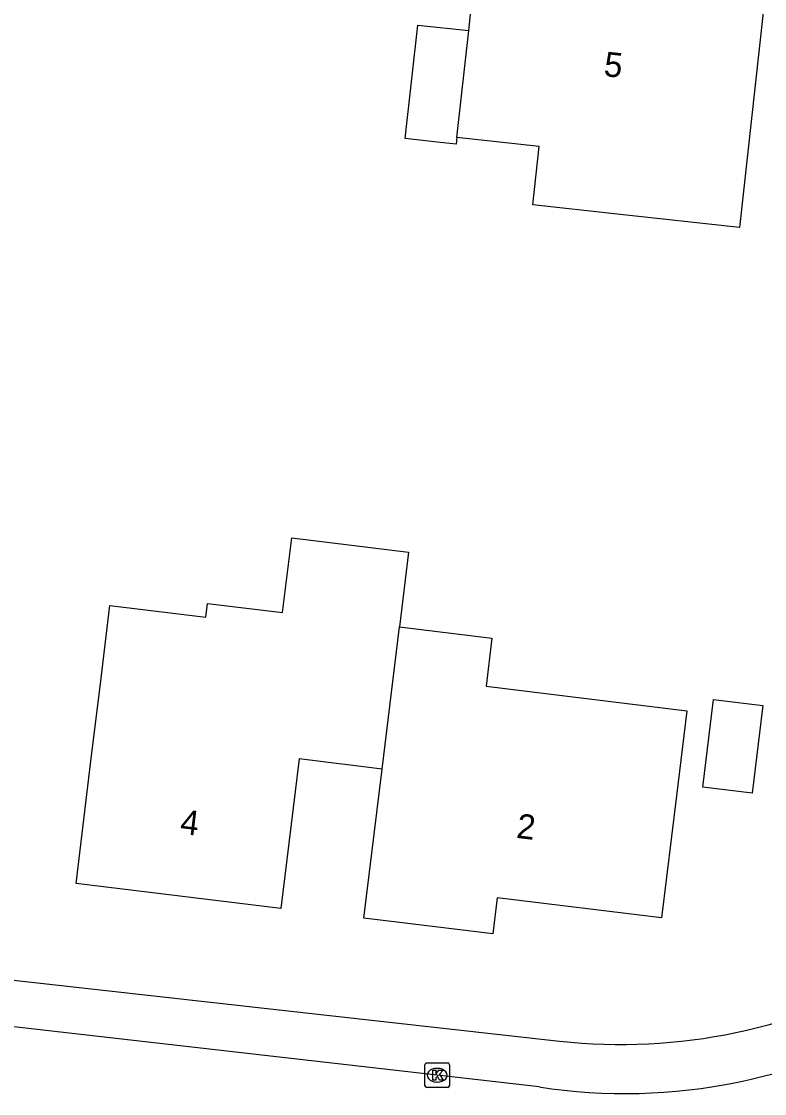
# Model space of a CAD drawing. Extents: x 162398 to 163643, y 386453 to 387397.
# Drawn here: x 163009.76 to 163039.95, y 386823.28 to 386866.86 of the extents above; entities that cross this region are included whole.
import ezdxf

# ---------------------------------------------------------------- set-up
doc = ezdxf.new("R2010")
doc.units = 0
for name, color, linetype in [('IMGEO_Kolk', 7, 'Continuous'), ('IMGEO_Pand', 7, 'Continuous'), ('IMGEO_Pand_nummerreeks', 7, 'Continuous'), ('IMGEO_Parkeervlak_open', 7, 'Continuous'), ('IMGEO_Rijbaan_lokaal_open', 7, 'Continuous')]:
    doc.layers.add(name, color=color, linetype=linetype)

msp = doc.modelspace()

# ---------------------------------------------------------------- linework, layer by layer
at = {"layer": 'IMGEO_Kolk'}
for p, q in [((163026.15, 386823.597), (163026.15, 386824.449)), ((163026.225, 386824.523), (163027.077, 386824.523)), ((163026.638, 386824.303), (163026.663, 386824.303)), ((163027.151, 386824.449), (163027.151, 386823.597)), ((163027.077, 386823.523), (163026.225, 386823.523)), ((163026.661, 386823.743), (163026.636, 386823.743))]:
    msp.add_line(p, q, dxfattribs=at)
for points in [[(163026.15, 386823.597), (163026.15, 386824.449)], [(163026.225, 386824.523), (163027.077, 386824.523)], [(163027.151, 386824.449), (163027.151, 386823.597)], [(163026.471, 386824.223), (163026.594, 386824.223), (163026.594, 386824.072), (163026.724, 386824.223), (163026.888, 386824.223), (163026.742, 386824.072), (163026.895, 386823.823), (163026.743, 386823.823), (163026.658, 386823.987), (163026.594, 386823.92), (163026.594, 386823.823), (163026.471, 386823.823), (163026.471, 386824.223)], [(163027.077, 386823.523), (163026.225, 386823.523)]]:
    msp.add_lwpolyline(points, dxfattribs=at)
for centre, start, end in [((163026.227, 386824.447), 91.552, 178.448), ((163026.227, 386824.447), 91.552, 178.448), ((163027.075, 386824.447), 1.552, 88.448), ((163027.075, 386824.447), 1.552, 88.448), ((163026.227, 386823.599), 181.552, 268.448), ((163026.227, 386823.599), 181.552, 268.448), ((163027.075, 386823.599), 271.552, 358.448), ((163027.075, 386823.599), 271.552, 358.448)]:
    msp.add_arc(centre, 0.0765, start, end, dxfattribs=at)
for centre, major_axis, ratio, start_param, end_param in [((163026.637, 386824.023), (-0.387, 0.002), 0.722429, 4.712389, 7.853982), ((163026.662, 386824.023), (-0.39, 0.002), 0.717154, 1.570796, 4.712389)]:
    msp.add_ellipse(centre, major_axis=major_axis, ratio=ratio, start_param=start_param, end_param=end_param, dxfattribs=at)
at = {"layer": 'IMGEO_Pand'}
for points in [[(163027.93, 386866.492), (163027.989, 386867.028), (163028.537, 386871.997), (163032.111, 386871.603), (163031.728, 386868.133), (163039.897, 386867.232), (163038.931, 386858.483), (163033.962, 386859.031), (163030.538, 386859.409), (163030.8, 386861.783), (163027.451, 386862.153)], [(163027.451, 386862.153), (163027.42, 386861.873), (163026.644, 386861.959), (163025.349, 386862.102), (163025.859, 386866.72), (163027.93, 386866.492)], [(163027.451, 386862.153), (163027.93, 386866.492)], [(163024.409, 386836.471), (163021.042, 386836.881), (163020.302, 386830.806), (163011.978, 386831.821), (163012.583, 386836.785), (163012.995, 386840.165), (163013.355, 386843.118), (163017.256, 386842.642), (163017.324, 386843.204), (163020.371, 386842.833), (163020.743, 386845.873), (163025.489, 386845.292), (163025.117, 386842.254)], [(163025.117, 386842.254), (163028.877, 386841.795), (163028.638, 386839.839), (163036.798, 386838.844), (163036.376, 386835.38), (163035.771, 386830.416), (163029.09, 386831.23), (163028.912, 386829.772), (163023.67, 386830.411), (163024.409, 386836.471)], [(163024.409, 386836.471), (163025.117, 386842.254)], [(163039.889, 386839.048), (163039.455, 386835.486), (163037.438, 386835.732), (163037.872, 386839.293), (163039.889, 386839.048)]]:
    msp.add_lwpolyline(points, dxfattribs=at)
at = {"layer": 'IMGEO_Parkeervlak_open'}
msp.add_lwpolyline([(162949.934, 386860.424), (162987.453, 386835.647), (162991.369, 386833.385), (163000, 386829.829), (163008.342, 386828.004), (163031.625, 386825.406)], dxfattribs=at)
msp.add_arc((163034.104, 386847.915), 22.645, 263.7146, 300.1681, dxfattribs=at)
at = {"layer": 'IMGEO_Rijbaan_lokaal_open'}
msp.add_lwpolyline([(163030.795, 386823.548), (163007.424, 386826.218), (163000, 386827.886), (162999.094, 386828.09), (162990.37, 386831.778), (162986.474, 386834.111), (162973.567, 386842.509), (162946.079, 386860.649)], dxfattribs=at)
msp.add_arc((163034.285, 386845.972), 22.694, 261.1537, 302.1311, dxfattribs=at)

# ---------------------------------------------------------------- texts
at = {"layer": 'IMGEO_Pand_nummerreeks'}
for s, rotation, p in [('5', 353.7032, (163033.392, 386864.65)), ('4', 353.05, (163016.172, 386833.848)), ('2', 353.0534, (163029.839, 386833.678))]:
    msp.add_text(s, height=1, rotation=rotation, dxfattribs=at).set_placement(p)

doc.saveas('drawing.dxf')
